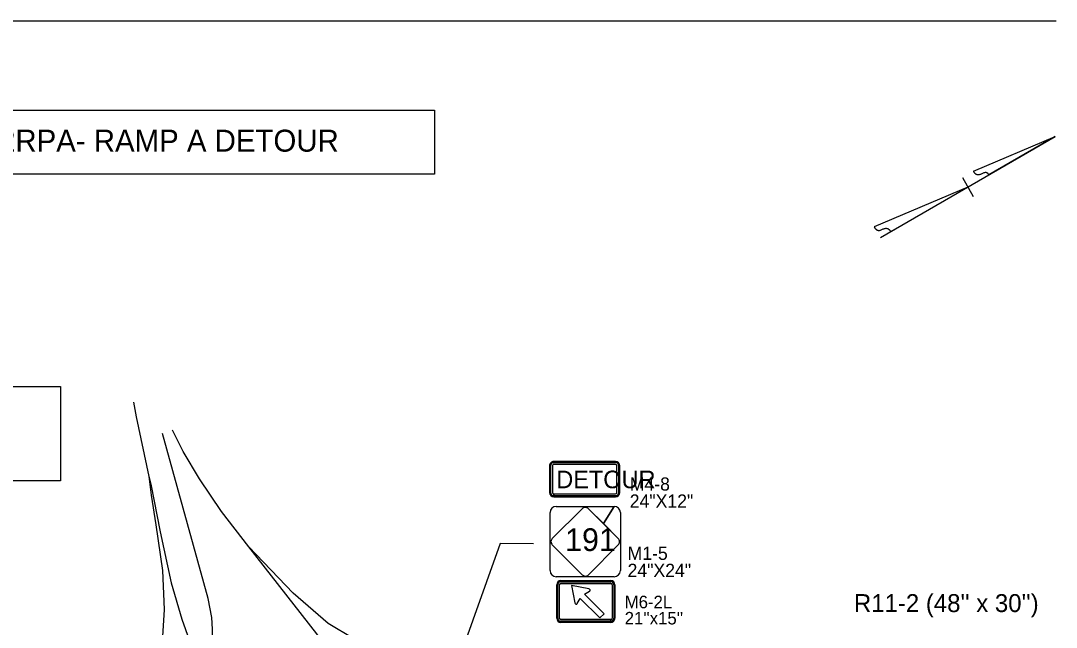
# Model space of a CAD drawing. Extents: x 886234 to 968767, y 455416 to 684046.
# Drawn here: x 913625 to 923047, y 560405 to 565921 of the extents above; entities that cross this region are included whole.
import ezdxf

# ---------------------------------------------------------------- set-up
doc = ezdxf.new("R2010")
doc.units = 0
for name, color, linetype in [('Scratch_Level_3', 7, 'Continuous'), ('TC DEV BARRICADE', 7, 'Continuous'), ('TC DEV SIGN BLACK 239', 7, 'Continuous'), ('TC DEV SIGN BLACK ZERO', 7, 'Continuous'), ('TC DEV SIGN ORANGE', 7, 'Continuous'), ('TC DEV SIGN WHITE', 7, 'Continuous'), ('TC LABEL TEXT', 7, 'Continuous'), ('TC SHEET LAYOUT SHAPE', 7, 'Continuous')]:
    doc.layers.add(name, color=color, linetype=linetype)

msp = doc.modelspace()

# ---------------------------------------------------------------- linework, layer by layer
at = {"layer": 'Scratch_Level_3'}
msp.add_line((904674.3, 565920.6), (923047.2, 565920.6), dxfattribs=at)
at = {"layer": 'TC DEV SIGN BLACK 239'}
for p, q in [((918497.5, 561504), (918761, 561504)), ((918497.5, 561504), (918497.5, 561504)), ((918497.5, 561504), (919024.5, 561504)), ((918497.5, 561504), (918497.5, 561504)), ((918761, 561504), (919024.5, 561504)), ((918926, 561347.5), (919024.5, 561504)), ((918441, 561185.6), (918441, 561447.5)), ((918441, 561185.6), (918441, 561447.5)), ((918732.3, 561483.1), (918461.3, 561212)), ((919081, 561447.5), (919081, 560920.5)), ((919081, 561447.5), (919081, 560920.5)), ((919061.5, 561212), (918926, 561347.5)), ((918449.4, 561185.6), (918441, 561185.6)), ((918441, 561185.4), (918449.4, 561185.4)), ((918441, 560920.5), (918441, 561185.4)), ((918441, 560920.5), (918441, 561185.4)), ((918461.3, 561153.9), (918732.3, 560882.9)), ((918790.4, 560882.9), (919061.5, 561153.9)), ((919024.5, 560864), (918497.5, 560864)), ((918761, 560864), (918497.5, 560864)), ((919024.5, 560864), (918761, 560864)), ((918510.9, 560488.2), (918510.9, 560790.4)), ((918527, 560488.2), (918527, 560790.4)), ((918539.8, 560819.3), (918993, 560819.3)), ((918539.8, 560803.2), (918993, 560803.2)), ((918794.2, 560755.7), (918636.2, 560784.9)), ((918636.2, 560784.9), (918665.3, 560626.8)), ((918753.7, 560707.1), (918801, 560733.3)), ((919005.9, 560790.4), (919005.9, 560488.2)), ((919021.9, 560790.4), (919021.9, 560488.2)), ((918687.8, 560620), (918714.6, 560668)), ((918714.6, 560668), (918893.2, 560489.4)), ((918932.3, 560528.5), (918753.7, 560707.1)), ((918992.9, 560475.4), (918539.8, 560475.4)), ((918992.9, 560459.3), (918539.8, 560459.3)), ((918893.2, 560489.4), (918932.3, 560528.5)), ((918992.9, 560475.4), (918992.9, 560459.3)), ((918993, 560459.3), (918993, 560475.4))]:
    msp.add_line(p, q, dxfattribs=at)
msp.add_lwpolyline([(919024.5, 561504), (918926, 561347.5), (918790.4, 561483.1)], dxfattribs=at)
for centre, radius, start, end in [((918497.5, 561447.5), 56.5, 90, 180), ((918497.5, 561447.5), 56.5, 90, 180), ((918761.4, 561454), 41.1, 93.21024, 135), ((918761.4, 561454), 41.1, 45, 93.07635), ((919024.5, 561447.5), 56.5, 360, 90), ((919024.5, 561447.5), 56.5, 360, 90), ((918490.4, 561183), 41.1, 135, 176.407), ((919032.4, 561183), 41.1, 1.92932, 45), ((918490.4, 561183), 41.1, 176.55952, 225), ((919032.4, 561183), 41.1, 315, 1.73824), ((918497.5, 560920.5), 56.5, 180, 270), ((918497.5, 560920.5), 56.5, 180, 270), ((918761.4, 560911.9), 41.1, 225, 265.0473), ((918761.4, 560911.9), 41.1, 265.18148, 315), ((919024.5, 560920.5), 56.5, 270, 360), ((919024.5, 560920.5), 56.5, 270, 360)]:
    msp.add_arc(centre, radius, start, end, dxfattribs=at)
for centre, major_axis, ratio, start_param, end_param in [((918539.8, 560790.4), (-28.9, 0), 0.999865, 4.712389, 6.283185), ((918539.8, 560790.4), (-12.8, 0), 0.999865, 4.712389, 6.283185), ((918793.9, 560744.6), (-9.63, 9.63), 0.720018, 2.830616, 5.313575), ((918993, 560790.4), (-28.9, 0), 0.999865, 3.141593, 4.712389), ((918993, 560790.4), (-12.8, 0), 0.999865, 3.141593, 4.712389), ((918676.5, 560627.1), (-9.63, 9.63), 0.720018, 0.969609, 3.452568), ((918539.8, 560488.2), (-28.9, 0), 0.999865, 0, 1.570796), ((918539.8, 560488.2), (-12.8, 0), 0.999865, 0, 1.570796), ((918993, 560488.2), (-28.9, 0), 0.999865, 1.570796, 3.141593), ((918993, 560488.2), (-12.8, 0), 0.999865, 1.570796, 3.141593)]:
    msp.add_ellipse(centre, major_axis=major_axis, ratio=ratio, start_param=start_param, end_param=end_param, dxfattribs=at)
at = {"layer": 'TC DEV SIGN BLACK ZERO'}
for p, q in [((918435.4, 561871.8), (918435.4, 561631.8)), ((918437.1, 561871.8), (918437.1, 561631.8)), ((918437.1, 561871.8), (918437.1, 561871.8)), ((918445.4, 561871.8), (918445.4, 561631.8)), ((918462.1, 561871.8), (918462.1, 561631.8)), ((919035.5, 561911.8), (918475.4, 561911.8)), ((918475.4, 561910.2), (918475.4, 561910.2)), ((919035.5, 561910.1), (918475.4, 561910.2)), ((919035.5, 561901.8), (918475.4, 561901.8)), ((919035.5, 561885.2), (918475.4, 561885.2)), ((919035.5, 561910.1), (919035.5, 561910.2)), ((919048.9, 561631.8), (919048.9, 561871.8)), ((919065.5, 561631.8), (919065.5, 561871.8)), ((919073.9, 561871.8), (919073.9, 561871.8)), ((919073.9, 561631.8), (919073.9, 561871.8)), ((919075.5, 561631.8), (919075.5, 561871.8)), ((918437.1, 561631.8), (918437.1, 561631.8)), ((918475.4, 561601.8), (918475.4, 561618.5)), ((918475.4, 561591.8), (918475.4, 561593.5)), ((918475.4, 561593.5), (918475.4, 561593.5)), ((918475.5, 561593.5), (919035.5, 561593.5)), ((918475.5, 561593.5), (918475.5, 561591.8)), ((918475.5, 561591.8), (919035.5, 561591.8)), ((918475.6, 561618.5), (919035.5, 561618.5)), ((918475.6, 561618.5), (918475.6, 561601.8)), ((918475.6, 561601.8), (919035.5, 561601.8)), ((919035.5, 561593.5), (919035.5, 561593.5)), ((919073.9, 561631.8), (919073.9, 561631.8)), ((918539.8, 560828.9), (918993, 560828.9)), ((918539.8, 560827.3), (918993, 560827.3)), ((918539.8, 560827.3), (918539.8, 560827.3)), ((918993, 560827.3), (918993, 560827.3)), ((918501.3, 560488.2), (918501.3, 560790.4)), ((918502.9, 560790.4), (918502.9, 560790.4)), ((918502.9, 560488.2), (918502.9, 560790.4)), ((919030, 560790.4), (919029.9, 560790.4)), ((919030, 560790.4), (919030, 560488.2)), ((919031.6, 560790.4), (919031.6, 560488.2)), ((918502.9, 560488.2), (918502.9, 560488.2)), ((918539.8, 560451.3), (918539.8, 560451.3)), ((918993, 560451.3), (918539.8, 560451.3)), ((918993, 560449.7), (918993, 560451.3)), ((918993, 560451.3), (918993, 560451.3)), ((918993, 560451.3), (918993, 560449.7)), ((919030, 560488.2), (919030, 560488.2)), ((918993, 560449.7), (918539.8, 560449.7))]:
    msp.add_line(p, q, dxfattribs=at)
for centre, major_axis, start_param, end_param in [((918475.4, 561871.8), (40, 0), 1.570796, 3.141593), ((918475.4, 561871.8), (38.3, 0), 1.570796, 3.141593), ((918475.4, 561871.8), (30, 0), 1.570796, 3.141593), ((918475.4, 561871.8), (13.3, 0), 1.570796, 3.141593), ((919035.5, 561871.8), (40, 0), 0, 1.570796), ((919035.5, 561871.8), (38.3, 0), 0, 1.570796), ((919035.5, 561871.8), (30, 0), 0, 1.570796), ((919035.5, 561871.8), (13.3, 0), 0, 1.570796), ((918475.4, 561631.8), (40, 0), 3.141593, 4.712389), ((918475.4, 561631.8), (38.3, 0), 3.141593, 4.712389), ((918475.4, 561631.8), (30, 0), 3.141593, 4.712389), ((918475.4, 561631.8), (13.3, 0), 3.141593, 4.712389), ((919035.5, 561631.8), (30, 0), 4.712389, 6.283185), ((919035.5, 561631.8), (13.3, 0), 4.712389, 6.283185), ((919035.5, 561631.8), (40, 0), 4.712389, 6.283185), ((919035.5, 561631.8), (38.3, 0), 4.712389, 6.283185), ((918539.8, 560790.4), (-38.5, 0), 4.712389, 6.283185), ((918539.8, 560790.4), (-36.9, 0), 4.712389, 6.283185), ((918993, 560790.4), (-38.5, 0), 3.141593, 4.712389), ((918993, 560790.4), (-36.9, 0), 3.141593, 4.712389), ((918539.8, 560488.2), (-38.5, 0), 0, 1.570796), ((918539.8, 560488.2), (-36.9, 0), 0, 1.570796), ((918993, 560488.2), (-38.5, 0), 1.570796, 3.141593), ((918993, 560488.2), (-36.9, 0), 1.570796, 3.141593)]:
    msp.add_ellipse(centre, major_axis=major_axis, ratio=0.999865, start_param=start_param, end_param=end_param, dxfattribs=at)
at = {"layer": 'TC DEV SIGN ORANGE'}
for p, q in [((918435.4, 561871.8), (918435.4, 561631.8)), ((919035.5, 561911.8), (918475.4, 561911.8)), ((919075.5, 561631.8), (919075.5, 561871.8)), ((918475.4, 561591.8), (919035.5, 561591.8))]:
    msp.add_line(p, q, dxfattribs=at)
for centre, start_param, end_param in [((918475.4, 561871.8), 1.570796, 3.141593), ((919035.5, 561871.8), 0, 1.570796), ((918475.4, 561631.8), 3.141593, 4.712389), ((919035.5, 561631.8), 4.712389, 6.283185)]:
    msp.add_ellipse(centre, major_axis=(40, 0), ratio=0.999865, start_param=start_param, end_param=end_param, dxfattribs=at)
at = {"layer": 'TC DEV SIGN WHITE'}
for p, q in [((918461.3, 561212), (918732.3, 561483.1)), ((918732.4, 561483.1), (918461.3, 561212)), ((918790.4, 561483.1), (919061.5, 561212)), ((918790.4, 561483.1), (918790.4, 561483.1)), ((919061.5, 561212), (918790.4, 561483.1)), ((918449.4, 561185.4), (918449.4, 561185.4)), ((918732.3, 560882.9), (918461.3, 561153.9)), ((918461.3, 561153.9), (918732.4, 560882.9)), ((919061.5, 561153.9), (918790.4, 560882.9)), ((918790.4, 560882.9), (919061.5, 561153.9)), ((918539.8, 560828.9), (918993, 560828.9)), ((918501.3, 560488.2), (918501.3, 560790.4)), ((919031.6, 560790.4), (919031.6, 560488.2)), ((918993, 560449.7), (918539.8, 560449.7))]:
    msp.add_line(p, q, dxfattribs=at)
for points in [[(918759.2, 561495), (918759.1, 561495)], [(918449.4, 561185.6), (918449.4, 561185.6), (918449.4, 561185.4)], [(919073.5, 561184.2), (919073.5, 561184.4)], [(918757.9, 560871), (918757.9, 560871)]]:
    msp.add_lwpolyline(points, dxfattribs=at)
for centre, start, end in [((918761.4, 561454), 93.21024, 135), ((918761.4, 561454), 93.21024, 135), ((918761.4, 561454), 45, 93.07635), ((918761.4, 561454), 45, 93.07635), ((918490.4, 561183), 135, 176.407), ((918490.4, 561183), 135, 176.407), ((919032.4, 561183), 1.92932, 45), ((919032.4, 561183), 1.92932, 45), ((918490.4, 561183), 176.55952, 225), ((918490.4, 561183), 176.56019, 225), ((919032.4, 561183), 315, 1.73824), ((919032.4, 561183), 315, 1.73824), ((918761.4, 560911.9), 225, 265.0473), ((918761.4, 560911.9), 225, 265.0473), ((918761.4, 560911.9), 265.18148, 315), ((918761.4, 560911.9), 265.18148, 315)]:
    msp.add_arc(centre, 41.1, start, end, dxfattribs=at)
for centre, start_param, end_param in [((918539.8, 560790.4), 4.712389, 6.283185), ((918993, 560790.4), 3.141593, 4.712389), ((918539.8, 560488.2), 0, 1.570796), ((918993, 560488.2), 1.570796, 3.141593)]:
    msp.add_ellipse(centre, major_axis=(-38.5, 0), ratio=0.999865, start_param=start_param, end_param=end_param, dxfattribs=at)
at = {"layer": 'TC LABEL TEXT'}
for points in [[(912977.2, 565107.9), (917390.9, 565107.9), (917390.9, 564524.2), (912977.2, 564524.2)], [(908292.6, 562595.3), (913987.8, 562595.3), (913987.8, 561736.1), (908292.6, 561736.1)]]:
    msp.add_lwpolyline(points, close=True, dxfattribs=at)
for points in [[(914651.3, 562452.2), (914674.3, 562317.5), (914790.6, 561776.6)], [(915325.8, 559872.5), (915356.1, 559968.1), (915372.1, 560132.3), (915373.1, 560281), (915370.6, 560388.6), (915362.3, 560494.4), (915329.9, 560667.8), (914916.2, 562165.7)], [(915700.5, 561137.2), (915452.4, 561458.5), (915251.8, 561754.5), (915101.4, 562003.7), (915005.2, 562197.9)], [(914790.6, 561776.6), (914810.4, 561606.6), (914852.7, 561335.9), (914914.4, 560922), (914929, 560566.5), (914908.5, 560225.2), (914878.8, 559951.1), (914792.6, 559489.5), (914624.1, 558970.6), (914492.7, 558644.3), (914243.3, 558141.9)], [(914790.6, 561776.6), (914809.4, 561705.9), (914892.8, 561272.2), (914993.6, 560809.8), (915090.7, 560478.5), (915225.2, 560102.2), (915300.6, 559931.1), (915325.8, 559872.5)], [(916453.4, 560161.4), (916319.4, 560343.9), (915700.5, 561137.2)], [(917345.8, 559929.5), (917046.7, 560086.4), (916888, 560159.6), (916421.8, 560438.1), (916102.4, 560714.1), (915700.5, 561137.2)], [(918289.5, 561163.4), (917987.4, 561165.9), (917613.9, 560120.5)]]:
    msp.add_lwpolyline(points, dxfattribs=at)
at = {"layer": 'TC SHEET LAYOUT SHAPE'}
for p, q in [((921446.5, 563949.1), (923036.9, 564867.3)), ((922293.7, 564551.8), (923036.9, 564867.3)), ((922293.7, 564551.8), (923036.9, 564867.3)), ((923036.9, 564867.3), (922432.9, 564518.8)), ((923036.9, 564867.3), (922432.9, 564518.8)), ((922241.7, 564408.2), (921390.1, 564046.7)), ((921540.3, 564003.7), (922241.7, 564408.2)), ((922192.5, 564493.5), (922290.9, 564323))]:
    msp.add_line(p, q, dxfattribs=at)
for points in [[(922433, 564518.5), (922417.9, 564555.6), (922319.7, 564500.9), (922293.7, 564551.8)], [(922433, 564518.5), (922417.9, 564555.6), (922319.7, 564500.9), (922293.7, 564551.8)], [(921390.1, 564046.7), (921416.1, 563995.9), (921514.3, 564050.4), (921540.3, 564003.7)]]:
    msp.add_open_spline(points, degree=2, dxfattribs=at)

# ---------------------------------------------------------------- texts
at = {"layer": 'TC DEV BARRICADE'}
msp.add_text("R11-2 (48'' x 30'')", height=162.988, dxfattribs=at).set_placement((921206.2, 560543.3))
at = {"layer": 'TC DEV SIGN BLACK 239'}
msp.add_text('191', height=206.46, rotation=360, dxfattribs=at).set_placement((918578.6, 561098.5))
at = {"layer": 'TC DEV SIGN BLACK ZERO'}
for s, height, p in [('DETOUR', 160, (918497.6, 561669.4)), ('M4-8', 120, (919166.1, 561647.9)), ('24"X12"', 120, (919166.1, 561492.7)), ('M1-5', 120, (919146.3, 561017.7)), ('24"X24"', 120, (919146.3, 560862.5)), ('M6-2L', 114, (919120.1, 560578.1)), ("21''x15''", 114, (919120.1, 560430.6))]:
    msp.add_text(s, height=height, rotation=360, dxfattribs=at).set_placement(p)
at = {"layer": 'TC LABEL TEXT'}
msp.add_text('-Y2RPA- RAMP A DETOUR', height=200, dxfattribs=at).set_placement((913160.3, 564729.9))

doc.saveas('drawing.dxf')
